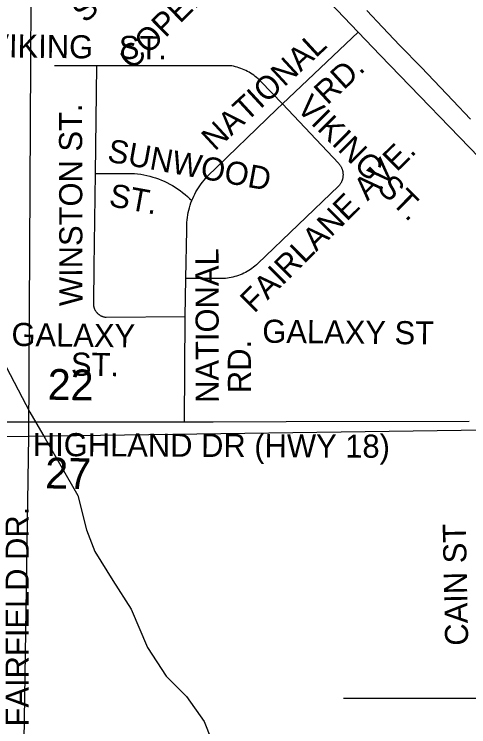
# Model space of a CAD drawing. Extents: x 1670563 to 1761545, y 515755 to 578944.
# Drawn here: x 1709528 to 1711003, y 543230 to 545541 of the extents above; entities that cross this region are included whole.
import ezdxf

# ---------------------------------------------------------------- set-up
doc = ezdxf.new("R2010")
doc.units = 0
for name, color, linetype in [('5_sectionlines', 7, 'Continuous'), ('62_text', 7, 'Continuous'), ('RR Tracks', 7, 'Continuous'), ('SHP_LINE', 7, 'Continuous'), ('STREETCL', 7, 'Continuous'), ('STRNAMES', 7, 'Continuous')]:
    doc.layers.add(name, color=color, linetype=linetype)

# ---------------------------------------------------------------- blocks, each defined once
blk = doc.blocks.new('RR TRACKS02')
at = {"layer": 'RR Tracks'}
for p, q in [((1710672.4, 545554), (1710723.3, 545499.8)), ((1710723.3, 545499.8), (1710780.1, 545440.3)), ((1710780.1, 545440.3), (1710849.6, 545368.2)), ((1710849.6, 545368.2), (1710951.3, 545261.6)), ((1710951.3, 545261.6), (1711008.8, 545200.8))]:
    blk.add_line(p, q, dxfattribs=at)

msp = doc.modelspace()

# ---------------------------------------------------------------- linework, layer by layer
at = {"layer": '5_sectionlines'}
for points in [[(1709657.5, 552150.8), (1709602.2, 549430.4), (1709574.3, 544171.9), (1709528, 541138.9)], [(1685823.9, 543970.2), (1688486.3, 544044.1), (1693687.1, 544103.2), (1698961.5, 544118.1), (1704285.9, 544155), (1709574.3, 544171.9), (1714958.5, 544246.7), (1716656.1, 544265.6)]]:
    msp.add_lwpolyline(points, dxfattribs=at)
at = {"layer": 'SHP_LINE'}
msp.add_lwpolyline([(1709490, 544420), (1709579, 544250), (1709628, 544165), (1709734, 543980), (1709763, 543868), (1709790, 543798), (1709848, 543704), (1709907, 543611), (1709961, 543487), (1710021, 543394), (1710087, 543328), (1710145, 543247), (1710235, 543017)], dxfattribs=at)
at = {"layer": 'STREETCL'}
for points in [[(1710644.5, 545483.7), (1710505.8, 545629.5), (1710376, 545765.4)], [(1710398.6, 545250.3), (1710644.5, 545483.7)], [(1711254, 544849.1), (1711214.7, 544890.7), (1711069.5, 545042.7), (1710715.4, 545409.2), (1710644.5, 545483.7)], [(1709794.5, 545374.6), (1709658.7, 545374.6)], [(1709794.5, 545374.6), (1709790.3, 545024.6)], [(1710398.6, 545250.3), (1710327.9, 545323.7), (1710323.7, 545328), (1710319.3, 545332.1), (1710314.8, 545336), (1710310.1, 545339.8), (1710305.3, 545343.4), (1710300.4, 545346.8), (1710295.4, 545350.1), (1710290.2, 545353.2), (1710285, 545356.1), (1710279.6, 545358.8), (1710274.2, 545361.4), (1710268.6, 545363.7), (1710263, 545365.9), (1710257.4, 545367.8), (1710251.6, 545369.6), (1710245.8, 545371.1), (1710240, 545372.5), (1710234.1, 545373.6), (1710228.1, 545374.5), (1709889.2, 545374.5), (1709794.5, 545374.6)], [(1710398.6, 545250.3), (1710580.2, 545058.4), (1710581.5, 545057), (1710582.7, 545055.5), (1710583.9, 545054.1), (1710585, 545052.5), (1710586.1, 545051), (1710587.1, 545049.4), (1710588.1, 545047.8), (1710589, 545046.1), (1710589.8, 545044.4), (1710590.6, 545042.7), (1710591.3, 545041), (1710592, 545039.2), (1710592.6, 545037.4), (1710593.2, 545035.6), (1710593.6, 545033.8), (1710594.1, 545032), (1710594.4, 545030.1), (1710594.7, 545028.2), (1710594.9, 545026.4), (1710595.1, 545024.5), (1710595.2, 545022.6), (1710595.2, 545020.7), (1710595.2, 545018.8), (1710595.1, 545016.9), (1710594.9, 545015.1), (1710594.7, 545013.2), (1710594.4, 545011.3), (1710594.1, 545009.5), (1710593.6, 545007.6), (1710593.2, 545005.8), (1710592.6, 545004), (1710592, 545002.2), (1710591.3, 545000.5), (1710590.6, 544998.7), (1710589.8, 544997), (1710589, 544995.3), (1710588.1, 544993.7), (1710587.1, 544992), (1710586.1, 544990.5), (1710585, 544988.9), (1710583.9, 544987.4), (1710582.7, 544985.9), (1710581.5, 544984.5), (1710580.2, 544983.1), (1710318.5, 544732.8), (1710314, 544728.6), (1710309.3, 544724.5), (1710304.4, 544720.7), (1710299.5, 544717), (1710294.4, 544713.4), (1710289.2, 544710.1), (1710283.9, 544706.9), (1710278.4, 544703.9), (1710272.9, 544701.1), (1710267.3, 544698.6), (1710261.6, 544696.2), (1710255.8, 544694), (1710249.9, 544692), (1710244, 544690.2), (1710238, 544688.6), (1710231.9, 544687.2), (1710225.9, 544686.1), (1710219.7, 544685.1), (1710213.6, 544684.4), (1710207.4, 544683.9), (1710085.7, 544683.9)], [(1710104.4, 544936.7), (1710107.3, 544943.9), (1710110.5, 544951), (1710113.9, 544958), (1710117.6, 544964.8), (1710121.5, 544971.5), (1710125.6, 544978.2), (1710129.9, 544984.6), (1710134.4, 544990.9), (1710139.1, 544997.1), (1710144, 545003.1), (1710149.1, 545009), (1710154.5, 545014.7), (1710380.4, 545233), (1710398.6, 545250.3)], [(1709790.3, 545024.6), (1709786.7, 544721.6), (1709784.9, 544603.6), (1709784.9, 544602.1), (1709784.9, 544600.5), (1709785, 544599), (1709785.2, 544597.5), (1709785.4, 544595.9), (1709785.7, 544594.4), (1709786, 544592.9), (1709786.3, 544591.4), (1709786.8, 544590), (1709787.2, 544588.5), (1709787.8, 544587.1), (1709788.3, 544585.6), (1709788.9, 544584.2), (1709789.6, 544582.8), (1709790.3, 544581.5), (1709791.1, 544580.2), (1709791.9, 544578.8), (1709792.7, 544577.6), (1709793.6, 544576.3), (1709794.6, 544575.1), (1709795.6, 544573.9), (1709796.6, 544572.8)], [(1709790.3, 545024.6), (1709918.5, 545024.6), (1709928.5, 545023.5), (1709938.4, 545022.2), (1709948.2, 545020.5), (1709958, 545018.4), (1709967.7, 545016), (1709977.3, 545013.3), (1709986.9, 545010.3), (1709996.3, 545007), (1710005.6, 545003.3), (1710014.8, 544999.4), (1710023.8, 544995.1), (1710032.7, 544990.5), (1710041.4, 544985.6), (1710050, 544980.5), (1710058.4, 544975), (1710066.6, 544969.3), (1710074.5, 544963.3), (1710082.3, 544957), (1710089.9, 544950.5), (1710097.3, 544943.7), (1710104.4, 544936.7)], [(1710085.2, 544683.9), (1710088.1, 544841.8), (1710088, 544849.9), (1710088.1, 544858), (1710088.5, 544866.1), (1710089.2, 544874.1), (1710090.1, 544882.1), (1710091.4, 544890.1), (1710092.9, 544898), (1710094.6, 544905.9), (1710096.7, 544913.7), (1710099, 544921.5), (1710101.5, 544929.1), (1710104.4, 544936.7)], [(1710082.9, 544560.6), (1710085.2, 544683.9)], [(1709796.6, 544572.8), (1709797.6, 544571.7), (1709798.7, 544570.6), (1709799.9, 544569.5), (1709801, 544568.5), (1709802.2, 544567.6), (1709803.5, 544566.7), (1709804.7, 544565.8), (1709806, 544565), (1709807.3, 544564.2), (1709808.7, 544563.4), (1709810.1, 544562.8), (1709811.4, 544562.1), (1709812.9, 544561.5), (1709814.3, 544561), (1709815.8, 544560.5), (1709817.2, 544560), (1709818.7, 544559.6), (1709820.2, 544559.3), (1709821.7, 544559), (1709823.2, 544558.8), (1709824.7, 544558.6), (1709826.3, 544558.4), (1710082.9, 544560.6)], [(1710080.8, 544217.4), (1710082.9, 544560.4), (1710082.9, 544560.6)], [(1710080.8, 544217.4), (1709509.9, 544217.4), (1708977.5, 544217.4), (1708521.9, 544213.7)], [(1711004.9, 544220.4), (1710411, 544219.3), (1710173.8, 544217.4), (1710080.8, 544217.4)], [(1710596.4, 543322.2), (1711035.7, 543322.2)]]:
    msp.add_lwpolyline(points, dxfattribs=at)

# ---------------------------------------------------------------- block references
msp.add_blockref('RR TRACKS02', (0, 0), dxfattribs=at)

# ---------------------------------------------------------------- texts
at = {"layer": '62_text'}
for s, rotation, p in [('22', 358.931, (1709635.7, 544290.8)), ('27', 358.9311, (1709627.8, 544003.1))]:
    msp.add_text(s, height=100, rotation=rotation, dxfattribs=at).set_placement(p)
at = {"layer": 'STRNAMES'}
for s, rotation, p in [('COPELAND ', 44.415, (1709910.7, 545357.6)), ('ST.', 44.415, (1709759.4, 545510.1)), ('VIKING   ST.', 359.268, (1709443.7, 545402.2)), ('NATIONAL', 42.7335, (1710179, 545095.5)), (' RD.', 42.7335, (1710523.8, 545225.8)), ('VIKING ST.', 315.2985, (1710440.6, 545234.2)), ('WINSTON ST.', 90.1316, (1709749.6, 544594.6)), ('SUNWOOD ', 349.7147, (1709827.3, 545064)), ('FAIRLANE AVE.', 44.7405, (1710306.5, 544568.9)), ('ST.', 349.7147, (1709832.6, 544919.4)), ('NATIONAL', 90.1316, (1710192.1, 544280.4)), ('GALAXY ', 359.268, (1709518.6, 544465.4)), ('GALAXY ST', 359.3768, (1710332.9, 544475.7)), (' RD.', 90.1316, (1710296.4, 544284.3)), ('ST.', 359.268, (1709711.6, 544368.9)), ('HIGHLAND DR (HWY 18)', 359.7085, (1709588.2, 544108)), ('FAIRFIELD DR.', 90, (1709574.9, 543230.3)), ('CAIN ST', 91.2055, (1711001.9, 543493.2))]:
    msp.add_text(s, height=75, rotation=rotation, dxfattribs=at).set_placement(p)

doc.saveas('drawing.dxf')
